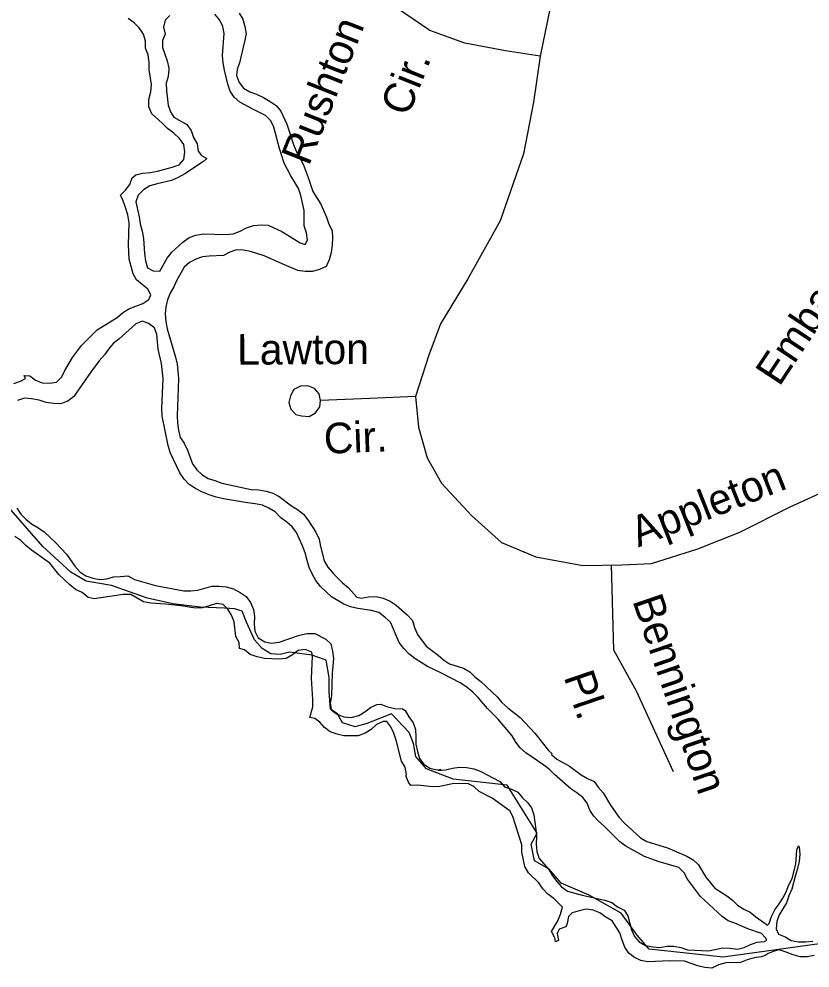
# Model space of a CAD drawing. Extents: x 1945482 to 2853149, y 66427 to 1015778.
# Drawn here: x 2325374 to 2327071, y 149156 to 151192 of the extents above; entities that cross this region are included whole.
import ezdxf

# ---------------------------------------------------------------- set-up
doc = ezdxf.new("R2010")
doc.units = 0
for name, color, linetype in [('Old_Level_10', 7, 'Continuous'), ('Old_Level_35', 7, 'Continuous'), ('Old_Level_48', 7, 'Continuous'), ('Old_Level_49', 7, 'Continuous'), ('Old_Level_60', 7, 'Continuous')]:
    doc.layers.add(name, color=color, linetype=linetype)

msp = doc.modelspace()

# ---------------------------------------------------------------- linework, layer by layer
at = {"layer": 'Old_Level_35'}
for points in [[(2326492.2, 151112.7), (2326417.6, 151123.6), (2326330.9, 151140.2), (2326255.7, 151167.4), (2326183.8, 151216.4), (2326097.2, 151283.2), (2326035.1, 151332.6), (2325990.5, 151398.8), (2325967.9, 151464.2), (2325953.1, 151531.5), (2325935.5, 151629), (2325933, 151740.8)], [(2326469.3, 151692.1), (2326513.4, 151637.7), (2326548.9, 151544.9), (2326558.9, 151491.5), (2326550.3, 151409.1), (2326523.8, 151265.9), (2326492.2, 151112.7)], [(2326492.2, 151112.7), (2326478, 151014), (2326456.1, 150903.2), (2326406, 150759.1), (2326336.8, 150634.3), (2326278.6, 150538.2), (2326253.3, 150470.9), (2326224.7, 150381.8)], [(2326021.2, 150373.7), (2326018.3, 150387.7), (2326008.1, 150399.1), (2325993.7, 150404.8), (2325977.7, 150404.2), (2325964.1, 150397.4), (2325956.5, 150383.3), (2325953.1, 150369.1), (2325957.6, 150355.1), (2325968.2, 150343.7), (2325980.2, 150340.3), (2325996.3, 150338.9), (2326010.1, 150347.4), (2326019.5, 150359.9), (2326021.2, 150373.7)], [(2326224.7, 150381.8), (2326127, 150377.9), (2326021.2, 150373.7)], [(2326224.7, 150381.8), (2326231.2, 150316.1), (2326249.9, 150250.8), (2326280.3, 150195.9), (2326345.1, 150126.6), (2326409.4, 150069.1), (2326482.5, 150037.8), (2326583.3, 150019.8), (2326667.3, 150021.2), (2326731.2, 150023.7), (2326830, 150055.5), (2326920.5, 150091.2), (2327028.3, 150145.4), (2327091.1, 150174.1), (2327148.6, 150190.2), (2327214.2, 150199), (2327272.7, 150189.2), (2327360.2, 150150.6), (2327431.8, 150115.4), (2327478.7, 150091.3), (2327545.4, 150073.9)], [(2326778.4, 149577), (2326698.9, 149749.5), (2326650.3, 149837.9), (2326644.9, 150020.8)]]:
    msp.add_lwpolyline(points, dxfattribs=at)
at = {"layer": 'Old_Level_48'}
msp.add_lwpolyline([(2327163.7, 149217.5), (2326884.7, 149178.8), (2326725.9, 149196), (2326700.2, 149226.1), (2326665.8, 149273.3), (2326597.1, 149312), (2326537.1, 149337.7), (2326511.3, 149367.8), (2326480.3, 149385.9), (2326472.9, 149421.6), (2326485.6, 149445.1), (2326421.2, 149548.1), (2326305.3, 149561), (2326248.4, 149582.8), (2326225.4, 149609.9), (2326220.3, 149637.7), (2326211.3, 149661.4), (2326173.3, 149700.8), (2326132.9, 149685.7), (2326120.3, 149680.7), (2326095.1, 149673.1), (2326068.5, 149681.7), (2326057.7, 149701.3), (2326042.1, 149710.9), (2326039.6, 149748.8), (2326039.6, 149779.1), (2326033.1, 149816.4), (2326002.7, 149827.2), (2325954.4, 149833.3), (2325934.6, 149828.5), (2325914.6, 149829.7), (2325896.1, 149841), (2325879.4, 149860.3), (2325861.9, 149897.6), (2325852.9, 149921.3), (2325836.7, 149926.6), (2325814.7, 149927.8), (2325762.6, 149929.7), (2325704.2, 149937.4), (2325649.8, 149949.3), (2325572.7, 149976.2), (2325518.3, 149986.1), (2325485.5, 150004.8), (2325425.3, 150060.4), (2325347.7, 150149.4)], dxfattribs=at)
at = {"layer": 'Old_Level_49'}
msp.add_lwpolyline([(2327163.7, 149217.5), (2326884.7, 149178.8), (2326725.9, 149196), (2326700.2, 149226.1), (2326665.8, 149273.3), (2326597.1, 149312), (2326537.1, 149337.7), (2326511.3, 149367.8), (2326480.3, 149385.9), (2326472.9, 149421.6), (2326485.6, 149445.1), (2326421.2, 149548.1), (2326305.3, 149561), (2326248.4, 149582.8), (2326225.4, 149609.9), (2326220.3, 149637.7), (2326211.3, 149661.4), (2326173.3, 149700.8), (2326132.9, 149685.7), (2326120.3, 149680.7), (2326095.1, 149673.1), (2326068.5, 149681.7), (2326057.7, 149701.3), (2326042.1, 149710.9), (2326039.6, 149748.8), (2326039.6, 149779.1), (2326033.1, 149816.4), (2326002.7, 149827.2), (2325954.4, 149833.3), (2325934.6, 149828.5), (2325914.6, 149829.7), (2325896.1, 149841), (2325879.4, 149860.3), (2325861.9, 149897.6), (2325852.9, 149921.3), (2325836.7, 149926.6), (2325814.7, 149927.8), (2325762.6, 149929.7), (2325704.2, 149937.4), (2325649.8, 149949.3), (2325572.7, 149976.2), (2325518.3, 149986.1), (2325485.5, 150004.8), (2325425.3, 150060.4), (2325347.7, 150149.4)], dxfattribs=at)
at = {"layer": 'Old_Level_60'}
for points in [[(2325363.2, 150409.7), (2325377.7, 150415.1), (2325388.5, 150420.8), (2325385.5, 150427.5), (2325397.2, 150426.7), (2325409.7, 150417.2), (2325424.2, 150411.6), (2325440, 150410.4), (2325455, 150413.1), (2325466, 150424.1), (2325472.2, 150438.1), (2325489.2, 150465.9), (2325508.2, 150491.4), (2325542.2, 150525.1), (2325584.5, 150551.5), (2325596.2, 150561.9), (2325610, 150570.3), (2325639.7, 150581.4), (2325652.7, 150590.4), (2325657.2, 150600), (2325650.7, 150612.1), (2325626.5, 150632.5), (2325619, 150645.6), (2325610.7, 150676.5), (2325609, 150707.6), (2325610.2, 150754.8), (2325607.7, 150771.8), (2325603, 150787.9), (2325597.7, 150802.1), (2325591.7, 150814.1), (2325602.7, 150824.9), (2325611.7, 150837), (2325616.7, 150851.2), (2325624.5, 150858), (2325639, 150861.5), (2325655.5, 150862.9), (2325671.5, 150865.8), (2325703, 150874), (2325718, 150879), (2325727.5, 150890.9), (2325730, 150906.9), (2325727.5, 150923.1), (2325718.5, 150935.5), (2325706.2, 150947), (2325693, 150957.2), (2325681.5, 150968.5), (2325659, 150988.6), (2325652.5, 151003.5), (2325652.7, 151019.8), (2325657.2, 151035.6), (2325658.5, 151051.3), (2325653.5, 151083.3), (2325653.7, 151098.7), (2325651, 151115), (2325645.7, 151129.6), (2325645.5, 151144.7), (2325641.5, 151159.5), (2325632, 151173.1), (2325621.2, 151184), (2325608.2, 151193.5)], [(2325697.5, 151199.8), (2325688, 151189.8), (2325684.5, 151174.8), (2325687.5, 151159.9), (2325682.2, 151146.2), (2325682.2, 151131.1), (2325692, 151102.1), (2325695.5, 151086.8), (2325695.5, 151083.7), (2325694.5, 151068.7), (2325689.7, 151054.2), (2325690.5, 151038), (2325694.2, 151007.5), (2325699, 150992.8), (2325706.7, 150981.2), (2325734, 150965.6), (2325743.2, 150952.7), (2325748.7, 150938.1), (2325756.2, 150924), (2325758.5, 150908.9), (2325765.5, 150899.4), (2325777, 150893.1), (2325770, 150886.5), (2325729.7, 150860), (2325716, 150851.9), (2325701.2, 150845.8), (2325670.5, 150838.7), (2325655, 150834), (2325641.2, 150825.6), (2325629.7, 150814.1), (2325624.7, 150799.8), (2325632, 150767.4), (2325634, 150752.4), (2325638.2, 150736.8), (2325641.2, 150721.1), (2325643.2, 150689.1), (2325645.5, 150672.9), (2325650.2, 150658.5), (2325662, 150651.7), (2325676, 150651.3)], [(2325676, 150651.3), (2325692.2, 150678.8), (2325702, 150691.7), (2325726, 150713.5), (2325739, 150723), (2325753.5, 150728.1), (2325769.7, 150731.5), (2325817.7, 150730.1), (2325833.5, 150731.5), (2325848.5, 150736.9), (2325862.2, 150744), (2325877.5, 150749), (2325893.7, 150750.8), (2325909, 150749.5), (2325937.7, 150735.9), (2325951.2, 150728.5), (2325977, 150711.7), (2325988, 150708.2), (2325993, 150717.7), (2325991.2, 150733), (2325986.2, 150748.1), (2325985.7, 150781.2), (2325978.7, 150813.1), (2325973.5, 150828.8), (2325965.5, 150842.7), (2325957, 150855.3), (2325943, 150883.1), (2325932.7, 150914.1), (2325921.2, 150960.1), (2325914.2, 150973.8), (2325903, 150984.9), (2325875.7, 150998.6), (2325848.2, 151013.6), (2325835.5, 151024.1), (2325827.5, 151037.4), (2325822, 151052.5), (2325815, 151082.7), (2325812.2, 151098), (2325810.7, 151114.1), (2325814.5, 151160.9), (2325811.5, 151176.1), (2325805, 151189.7), (2325794.5, 151202.4)], [(2325846.5, 151204.8), (2325854.7, 151191.8), (2325859, 151176.3), (2325861.2, 151160.1), (2325858.2, 151144), (2325847.5, 151098.4), (2325842.5, 151083.5), (2325840.5, 151070.8), (2325846.7, 151056.1), (2325855.7, 151043.9), (2325869.5, 151036.2), (2325884, 151030.6), (2325898.7, 151023.7), (2325912.7, 151015.3), (2325925.7, 151006.8), (2325936, 150994.6), (2325948.7, 150966.4), (2325963.2, 150923), (2325968.7, 150908.8), (2325983.5, 150880.7), (2325994.7, 150852.1), (2326004.5, 150821.9), (2326021.5, 150795.1), (2326033.7, 150766.6), (2326039, 150751.9), (2326045.7, 150738.2), (2326046.7, 150722.5), (2326046.2, 150706.7)], [(2326046.2, 150706.7), (2326044, 150690.9), (2326039.5, 150675.5), (2326033.2, 150661.4), (2326019, 150654.5), (2326003.5, 150650), (2325988, 150650.1), (2325972.2, 150652.3), (2325943.5, 150664.4), (2325900.2, 150684.2), (2325870.5, 150693.3), (2325855.7, 150695.8), (2325840.5, 150696.7), (2325826.2, 150691.9), (2325812.7, 150684.6), (2325782.5, 150683.2), (2325767.5, 150681.6), (2325753.2, 150676.8), (2325739.7, 150669.4), (2325728.2, 150659.4), (2325712.5, 150631.8), (2325706.5, 150617.8), (2325698.7, 150603.6), (2325692.7, 150589.3), (2325689, 150574.2), (2325687.5, 150559.2), (2325689, 150543), (2325692, 150527.6), (2325710.2, 150466.5), (2325713.2, 150451.3), (2325716.5, 150420.9), (2325713.7, 150340.8), (2325714, 150325), (2325716.5, 150309.6), (2325720, 150294.2), (2325728.5, 150281.8), (2325735.5, 150267), (2325746.5, 150237.9), (2325755.5, 150225), (2325766.5, 150214.5), (2325779.7, 150206.4), (2325794.5, 150201.8), (2325809, 150195.9), (2325872.5, 150182.5), (2325888.5, 150181.7), (2325904.5, 150179), (2325919, 150174.6), (2325932.5, 150167.7), (2325958.5, 150147.8), (2325971.5, 150139.9), (2325984.5, 150129.8), (2325994, 150117.7), (2326011.2, 150091.1), (2326018, 150075.9), (2326021, 150060), (2326028.7, 150029.8)], [(2325910.2, 150142.8), (2325896.5, 150148.9), (2325880.5, 150152.1), (2325864.7, 150153.9), (2325812.7, 150162.3), (2325797.5, 150165.9), (2325782, 150170.9), (2325766.2, 150177.4), (2325753, 150184.7), (2325739.5, 150193.6), (2325728.2, 150205), (2325719.2, 150218.6), (2325698.5, 150262.2), (2325694, 150276.7), (2325681.5, 150339.7), (2325680.7, 150356.3), (2325683.7, 150421.1), (2325680, 150453), (2325672.7, 150483.9), (2325670, 150514.9), (2325664.7, 150529.5), (2325652.2, 150539.1), (2325639.5, 150543.9), (2325624.5, 150537.7), (2325588.5, 150505.5), (2325576, 150495.5), (2325566, 150483.9), (2325557.5, 150471.4), (2325546.5, 150458.8), (2325527.7, 150433.8), (2325491.7, 150382), (2325479, 150372.4), (2325463.5, 150366.6), (2325448.5, 150366.8), (2325432.7, 150369.2), (2325417.5, 150374), (2325401, 150376.9), (2325385.7, 150378.5)], [(2325385.7, 150378.5), (2325371.2, 150373.8)], [(2325369.5, 150142.4), (2325378.2, 150129.8), (2325389, 150118.6), (2325400.7, 150108.9), (2325414.7, 150101.1), (2325428.5, 150091.8), (2325453, 150067.8), (2325476, 150043.6), (2325494.2, 150018.3), (2325504.5, 150006.2), (2325517.7, 149997), (2325532.5, 149992), (2325547.5, 149989.5), (2325562.5, 149991), (2325577, 149995.4), (2325592.2, 149995.6), (2325607.7, 149997.5), (2325622, 149989.4), (2325637, 149984.9), (2325667.2, 149976.8), (2325727.5, 149965.2), (2325742.5, 149965), (2325757.5, 149966.7), (2325787.7, 149974.8), (2325803, 149974.9), (2325818.7, 149973.5), (2325834.2, 149969.4), (2325848.7, 149961.8), (2325861.2, 149952.9), (2325870.7, 149939.9), (2325877.2, 149925.3), (2325879.2, 149909.8), (2325879, 149893.9), (2325880, 149878.3), (2325887.5, 149864.5), (2325901.2, 149856), (2325916.2, 149852.9), (2325932.2, 149854.9), (2325976, 149870), (2325992.5, 149873.2), (2326008.7, 149873.4), (2326032.7, 149861.2), (2326043, 149851.1), (2326047, 149835.6), (2326048.7, 149820.2), (2326046.2, 149788.4), (2326044.2, 149739.9), (2326042, 149724.9), (2326043.7, 149709.7), (2326056.5, 149700.6), (2326071, 149694.5), (2326087, 149693.4), (2326103, 149697.3), (2326116, 149705.8), (2326128, 149715), (2326142, 149721.3), (2326150.5, 149721.6), (2326165, 149715.9), (2326180.7, 149712.8), (2326196.7, 149711.6), (2326202.7, 149708.2), (2326210.5, 149694.6), (2326220, 149682), (2326224.7, 149667.5), (2326225.5, 149651.9), (2326225.2, 149635.9), (2326229, 149620.3), (2326233, 149605.6), (2326242.5, 149592.9), (2326255.5, 149584.9), (2326270.5, 149581.2), (2326279, 149581.9), (2326273.7, 149579.4), (2326289.2, 149580.7), (2326304.2, 149584.4), (2326319, 149586.7), (2326334.5, 149586.1), (2326349.5, 149583.3), (2326363.5, 149577.9), (2326405.5, 149556.1), (2326415.5, 149544.4), (2326431, 149539.6), (2326444.5, 149532.9), (2326454.5, 149521.2)], [(2325923.5, 150134.3), (2325910.2, 150142.8)], [(2326454.5, 149521.2), (2326466, 149510.1), (2326473.5, 149499.6), (2326478.2, 149484.3), (2326483, 149453.1), (2326484.2, 149437.8), (2326483.7, 149421.4), (2326484.7, 149405.8), (2326490, 149391), (2326511, 149367), (2326518.5, 149353.8), (2326528, 149341.6), (2326537.7, 149330.1), (2326551, 149320.8), (2326582, 149311.9), (2326631.2, 149301.1), (2326646.2, 149296.2), (2326658.2, 149287.2), (2326672.5, 149280.1), (2326680.5, 149267.4), (2326688.2, 149237.7), (2326694.5, 149223.6), (2326704.7, 149211.8), (2326718.2, 149204.3), (2326733.5, 149201.5), (2326748.7, 149199.8), (2326763.7, 149202.6), (2326778.7, 149202.7), (2326793.7, 149199.7), (2326808, 149194.5), (2326853.5, 149192.5), (2326883.7, 149199.3), (2326899.5, 149198.6), (2326915.2, 149196.2), (2326930, 149199.4), (2326943.5, 149206.1), (2326957.7, 149211.5), (2326973, 149212.4), (2326978, 149215.4), (2326975.5, 149220.3), (2326966.7, 149229.5), (2326937.5, 149239.7), (2326909.7, 149252.1), (2326895.5, 149257.3), (2326882.7, 149266.6), (2326836, 149309.4), (2326808.2, 149346.1), (2326800.7, 149359.8), (2326789.5, 149371.3), (2326745, 149384.3), (2326716, 149394.9), (2326675.7, 149417.4), (2326663, 149426.6), (2326629.7, 149460.1), (2326617.5, 149470.9), (2326607, 149481.6), (2326599, 149494.7), (2326593, 149509.4), (2326583.5, 149521.7), (2326571, 149531.8), (2326558.2, 149540.5), (2326522.7, 149570.8), (2326512, 149581.8), (2326500, 149591.1), (2326461.5, 149617.6), (2326449.5, 149628.1), (2326439.7, 149640.5), (2326432, 149654.1), (2326401, 149690.1), (2326379.5, 149712.8), (2326358.7, 149736.8), (2326348, 149747.6), (2326335.5, 149757.6), (2326321.7, 149766.8), (2326279.2, 149789.1), (2326250.2, 149802.5), (2326223.2, 149819.9), (2326210.5, 149830.1), (2326200, 149841.2), (2326189.5, 149853.9), (2326171, 149898.1), (2326158.7, 149908.9), (2326146, 149918.5), (2326130.7, 149923), (2326100.7, 149927.5), (2326085, 149930.7), (2326070.7, 149936.7), (2326044.7, 149952.1), (2326021.2, 149974.5), (2326011.2, 149987.3), (2326003.5, 150000), (2325997, 150015), (2325992, 150030.3), (2325988, 150046.7), (2325982.7, 150061.5), (2325969.2, 150090), (2325960.2, 150102.3), (2325948.7, 150112.8), (2325935.5, 150122.6), (2325923.5, 150134.3)], [(2325870, 149828.8), (2325857.7, 149838.2), (2325847.5, 149841.5), (2325846.7, 149854.3), (2325839, 149867.4), (2325835.7, 149898.3), (2325830.2, 149913.1), (2325822, 149926), (2325812, 149935.8), (2325798.5, 149937.6), (2325768.2, 149928.5), (2325753, 149927.7), (2325721.2, 149933.1), (2325688.5, 149936.6), (2325657, 149938.9), (2325641.5, 149941.6), (2325614, 149957.1), (2325597.5, 149957.4), (2325535.2, 149948.2), (2325522.7, 149951.1), (2325510, 149961.2), (2325495.7, 149967.8), (2325483.5, 149977.9), (2325459.7, 150000), (2325440.2, 150024.2), (2325401.2, 150052.4), (2325389, 150062.1), (2325378, 150072.9), (2325365.2, 150081.6)], [(2326028.7, 150029.8), (2326036.7, 150015.9), (2326050, 150000), (2326068, 149982.1), (2326080.5, 149972.2), (2326098.7, 149951.2), (2326108.2, 149949.2), (2326124, 149952.3), (2326140.2, 149952.6), (2326155.5, 149949.4), (2326170.2, 149943.1), (2326183.2, 149934.4), (2326207, 149913.4), (2326218, 149901.5), (2326222.5, 149886.1), (2326229.2, 149871.3), (2326247.7, 149846.4), (2326273.2, 149827), (2326284.5, 149816.7), (2326298, 149808.1), (2326328, 149799.5), (2326341, 149791.3), (2326352, 149780.8), (2326364.7, 149770.3), (2326399.7, 149737.4), (2326410.2, 149725.8), (2326423, 149714.3), (2326449, 149693.1), (2326480.7, 149659.9), (2326510.2, 149622.4), (2326517.5, 149615.8), (2326516.7, 149614), (2326528.2, 149604.1), (2326555, 149588.7), (2326580.2, 149570.1), (2326593.7, 149562.5), (2326607.7, 149555.9), (2326616.7, 149543.5), (2326627.5, 149531.4), (2326643.2, 149505.1), (2326661.5, 149478.8), (2326672.2, 149467), (2326707.5, 149435), (2326721.2, 149427.1), (2326765, 149413.7), (2326807, 149395.5), (2326820.5, 149388), (2326832, 149377.2), (2326847.5, 149351), (2326867, 149327), (2326892.2, 149310.3), (2326904.5, 149301.1), (2326915.7, 149290.8), (2326928.7, 149282.3), (2326942.5, 149275.2), (2326954.5, 149265.6), (2326977, 149249.8), (2326979.5, 149247.3), (2326983.5, 149251.4), (2326988.5, 149266.3), (2326995.2, 149280.8), (2327004.7, 149293.2), (2327013, 149305.8), (2327020, 149319.3), (2327025.7, 149334.1), (2327032.5, 149347.8), (2327040.2, 149378.2), (2327043, 149409.2), (2327046, 149417.7), (2327046.7, 149416.9), (2327048, 149415.6), (2327049, 149399.9), (2327047.5, 149384.3), (2327044.2, 149369.4), (2327039.5, 149355.1), (2327032.2, 149324.9), (2327025.7, 149310.4), (2327020.5, 149295.9), (2327013, 149282.5), (2327004.7, 149269.9), (2326999.7, 149255.2), (2326998.5, 149240), (2327003.2, 149228), (2327018, 149222.6), (2327030.7, 149214.6), (2327046.5, 149211.9), (2327062, 149211.6), (2327077, 149213)], [(2327005, 149194.4), (2326994, 149192.2), (2326981, 149186.8), (2326974.5, 149182.5), (2326966.5, 149179.4), (2326951, 149177.8), (2326936.5, 149173.5), (2326921.5, 149167.6), (2326890.5, 149167.1), (2326875, 149162.5), (2326860.7, 149155.7), (2326845.2, 149156.5), (2326830.5, 149160.4), (2326802, 149170.5), (2326769.7, 149171.3), (2326754.7, 149170.1), (2326723.2, 149169.2), (2326708.2, 149171.8), (2326694.7, 149178.4), (2326682.5, 149187.7), (2326673.5, 149200.8), (2326667.7, 149215.5), (2326663.2, 149231), (2326646.5, 149257.2), (2326633.2, 149265.1), (2326620.2, 149274), (2326606, 149279.7), (2326590.5, 149282.2), (2326575.7, 149278.7), (2326561, 149273.9), (2326553.2, 149266.4), (2326550.2, 149251.4), (2326547.2, 149244), (2326532.7, 149238.9), (2326528.7, 149229.8), (2326531.5, 149214.9), (2326524.7, 149211.8), (2326523.5, 149220.6), (2326516.2, 149233.9), (2326529.7, 149256.6), (2326535.5, 149271.6), (2326539.7, 149286.6), (2326521.2, 149304.7), (2326508.5, 149314), (2326497.7, 149325.8), (2326489.5, 149338.8), (2326467, 149360.2), (2326459.5, 149373.7), (2326452.5, 149404.2), (2326453, 149420.3), (2326434, 149478.6), (2326427.5, 149492.1), (2326389, 149520.1), (2326361.2, 149534.7), (2326349.5, 149545.2), (2326338.2, 149550.7), (2326306.7, 149551.4), (2326276.7, 149545.4), (2326261, 149544.2), (2326229.5, 149548), (2326214.5, 149547.5), (2326210, 149554.4), (2326204, 149568.3), (2326205.7, 149570.7), (2326202.5, 149586.4), (2326194.7, 149599.8), (2326183.5, 149644.7), (2326178.5, 149659.7), (2326171.7, 149673.4), (2326163.2, 149684.5), (2326155.5, 149684.9), (2326141, 149678.1), (2326129.5, 149667.4), (2326116.5, 149659.7), (2326101.5, 149654.3), (2326071, 149654.2), (2326056.5, 149657.5), (2326042, 149662.5), (2326029.2, 149671.7), (2326019.7, 149683.5), (2326009, 149691.1), (2325998, 149693.5), (2326004.5, 149716.4), (2326004.7, 149731.9), (2326001.5, 149777.8), (2326003.5, 149824.1), (2326002.5, 149833.6), (2325988, 149839.2), (2325973, 149837.2), (2325961, 149828.1), (2325947.5, 149820), (2325932.5, 149818.6), (2325900.5, 149819.7), (2325885, 149823.2), (2325870, 149828.8)], [(2327079.7, 149182.7), (2327065, 149179.9), (2327050, 149179.9), (2327035, 149183.9), (2327020, 149189.7), (2327005, 149194.4)]]:
    msp.add_lwpolyline(points, dxfattribs=at)

# ---------------------------------------------------------------- texts
at = {"layer": 'Old_Level_10'}
for s, rotation, p in [('Rushton', 68.3904, (2325995.8, 150875)), ('Cir.', 68.3904, (2326208.9, 150980.7)), ('Embassy', 56.498, (2327005, 150401.6)), ('Lawton', 0.3651, (2325842.2, 150450.2)), ('Cir.', 2.2632, (2326029.3, 150259.1)), ('Appleton', 21.5545, (2326702.5, 150058)), ('Bennington', 288.8771, (2326689.5, 149944)), ('Pl.', 288.8771, (2326541.9, 149780.6))]:
    msp.add_text(s, height=65.62, rotation=rotation, dxfattribs=at).set_placement(p)

doc.saveas('drawing.dxf')
